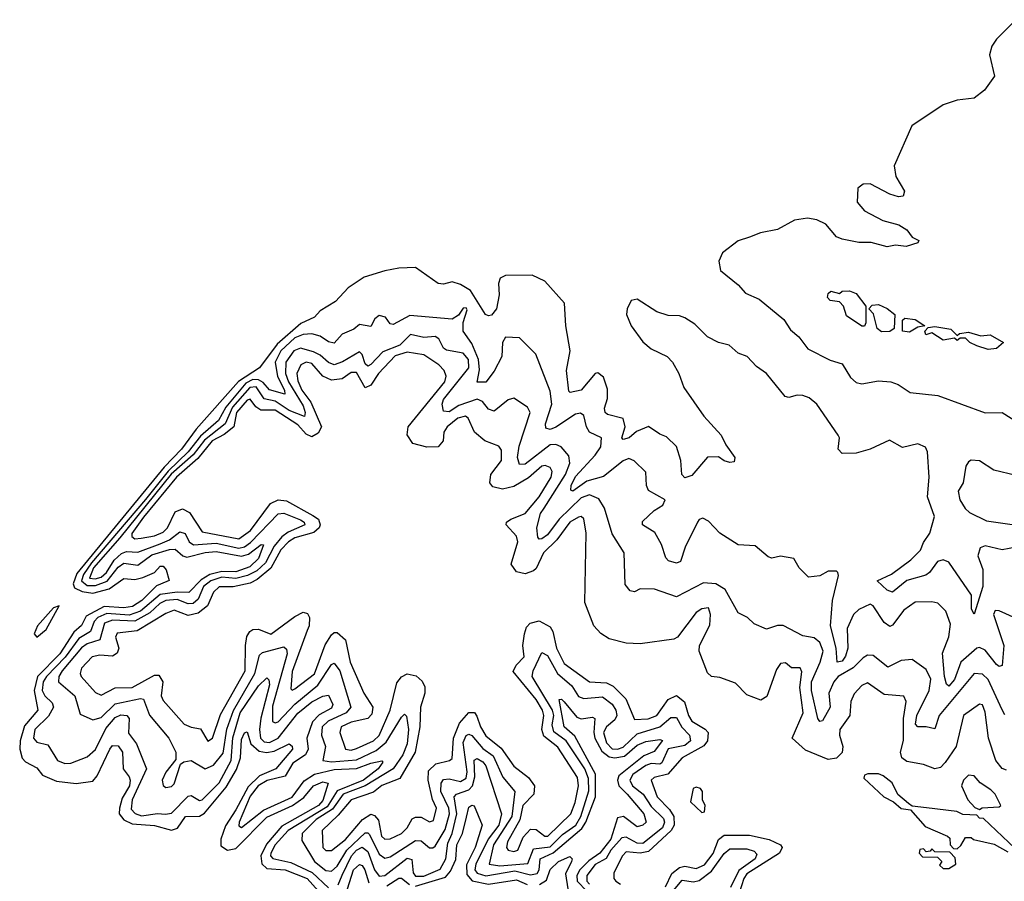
# Model space of a CAD drawing. Extents: x 2472589 to 2662339, y 701009 to 849030.
# Tile 395 of 406: x 2637614 to 2641123, y 765454 to 768526. Entities that reach past the tile are written whole.
import ezdxf

# ---------------------------------------------------------------- set-up
doc = ezdxf.new("R2010")
doc.units = 0

msp = doc.modelspace()

# ---------------------------------------------------------------- linework, layer by layer
at = {"layer": '0CON05XD'}
for points in [[(2641164.2, 768525.8), (2641095, 768456.9), (2641078.2, 768431.8), (2641069.7, 768400.3), (2641087.5, 768325), (2641052.2, 768275), (2641015, 768245.5), (2640955, 768238.9), (2640905, 768222.5), (2640793, 768147), (2640730, 768005), (2640736.8, 767966.8), (2640766.7, 767915), (2640763, 767897), (2640746, 767894), (2640715, 767904.2), (2640645, 767940.4), (2640620.5, 767939.5), (2640600.8, 767925), (2640598.8, 767875), (2640624.2, 767845), (2640690.3, 767810.3), (2640747.5, 767795), (2640775, 767776.7), (2640795, 767750), (2640818.3, 767738.3), (2640815, 767730), (2640773, 767717), (2640735, 767722.5), (2640705, 767716.2), (2640648, 767732), (2640605, 767731.9), (2640545, 767742.9), (2640525, 767752), (2640487.4, 767797.4), (2640455, 767812.1), (2640422, 767818), (2640375, 767811.2), (2640315, 767777.3), (2640253.7, 767766.3), (2640215, 767750), (2640175, 767736.9), (2640119.2, 767695), (2640105.3, 767665), (2640111.7, 767631.7), (2640175, 767581.1), (2640200.9, 767550.8), (2640249.4, 767529.4), (2640336.8, 767456.8), (2640360.5, 767420.5), (2640390.8, 767395), (2640422.8, 767352.8), (2640502.2, 767312.2), (2640545, 767298.6), (2640575, 767250), (2640595, 767232.7), (2640615, 767228), (2640675, 767238.4), (2640718, 767235), (2640745.2, 767225.2), (2640787.4, 767197.4), (2640886.3, 767186.3), (2641055, 767124.5), (2641115, 767125.3), (2641215, 767062.5)], [(2641165, 766646), (2641115, 766635.6), (2641055, 766650), (2641037.3, 766642.7), (2641029.1, 766615), (2641046.3, 766566.3), (2641046.4, 766505), (2641015, 766406.7), (2641006, 766425), (2641005.8, 766475), (2640925, 766592), (2640905, 766600), (2640885, 766594.2), (2640856.7, 766555), (2640843.8, 766546.2), (2640775, 766527.1), (2640725, 766485.6), (2640705, 766492.2), (2640670, 766525), (2640720.4, 766549.6), (2640789.6, 766600.5), (2640824.5, 766635), (2640835, 766662.5), (2640857.5, 766695), (2640874.6, 766755), (2640849.2, 766825), (2640855.5, 766895.5), (2640849.5, 766985), (2640842.4, 767002.4), (2640815, 767014.2), (2640760.3, 767000.3), (2640713.2, 767026.8), (2640645, 766994.4), (2640595, 766980.5), (2640545, 766980), (2640530.8, 766995), (2640535.7, 767035), (2640530.6, 767045), (2640455.3, 767155.3), (2640427.9, 767177.9), (2640405, 767186.2), (2640385, 767187.9), (2640355, 767178.9), (2640342.1, 767182.1), (2640275, 767264.3), (2640239.8, 767289.8), (2640207.1, 767325), (2640175, 767337.5), (2640142, 767365), (2640105, 767374.7), (2640065.5, 767395), (2640019.9, 767439.9), (2639985, 767463.5), (2639965, 767470.6), (2639925, 767471.9), (2639884.6, 767484.5), (2639815, 767529.2), (2639793.8, 767525), (2639779.2, 767495), (2639777.1, 767475), (2639792.9, 767435), (2639835, 767377.1), (2639865, 767352.5), (2639921.4, 767325), (2639940.9, 767305), (2639963.6, 767265), (2639981.1, 767215), (2640052.7, 767112.7), (2640114, 767045), (2640130, 767010), (2640162.5, 766965), (2640160, 766950), (2640145, 766947.5), (2640125, 766953.8), (2640105, 766967.5), (2640065, 766966.2), (2640009.3, 766900.7), (2639985, 766892.5), (2639974, 766905), (2639970, 766955), (2639954.6, 767004.5), (2639919.4, 767039.4), (2639895, 767048.1), (2639855, 767075.7), (2639812.2, 767057.8), (2639786.2, 767035), (2639765, 767028.8), (2639760, 767035), (2639772.2, 767075), (2639765, 767103.8), (2639708.3, 767118.3), (2639700.9, 767125), (2639698.6, 767141.5), (2639709.3, 767175), (2639708.7, 767208.7), (2639695, 767251.2), (2639675, 767267.5), (2639665, 767264), (2639615, 767205.6), (2639576.4, 767196.4), (2639571.7, 767201.7), (2639562.8, 767275), (2639575.4, 767345), (2639560, 767435), (2639556, 767515), (2639485, 767593.8), (2639440, 767615), (2639345, 767613.8), (2639326.7, 767605), (2639320, 767585), (2639323.3, 767545), (2639313.1, 767495), (2639295, 767472.5), (2639285, 767470), (2639274.4, 767474.4), (2639220.6, 767560.6), (2639185, 767582.3), (2639155, 767591.4), (2639125, 767582.7), (2639105, 767585.6), (2639025, 767642), (2638965, 767640), (2638915, 767630), (2638841.7, 767608.3), (2638785, 767570), (2638739.3, 767520.7), (2638685, 767488.1), (2638665.2, 767464.8), (2638616.7, 767443.3), (2638531.4, 767368.6), (2638469.2, 767285), (2638393.7, 767236.4), (2638243.5, 767066.5), (2638191.3, 766995), (2638129.6, 766930.4), (2637818.4, 766551.6), (2637804.7, 766515), (2637810, 766500), (2637837.2, 766487.2), (2637875, 766482.1), (2637932.6, 766497.4), (2637985, 766533.8), (2638025, 766530.4), (2638052.8, 766537.2), (2638094.4, 766555.6), (2638115, 766578), (2638125, 766578), (2638136.7, 766565), (2638147, 766527), (2638116.5, 766513.5), (2638102, 766508), (2638049.3, 766455), (2638015.9, 766434.1), (2637985, 766429.6), (2637915, 766434.5), (2637850.7, 766399.3), (2637835, 766366.4), (2637807.4, 766342.6), (2637757, 766265), (2637678.3, 766185), (2637665.4, 766135), (2637679.1, 766065), (2637631.1, 766008.9), (2637616.6, 765955), (2637614.3, 765925), (2637623, 765893), (2637635, 765880), (2637675, 765858.8), (2637695, 765833.1), (2637745, 765811.3), (2637815, 765803.6), (2637875, 765811.9), (2637889.9, 765830.1), (2637935, 765925.7), (2637945, 765938.6), (2637965, 765937.1), (2637980.4, 765915), (2637982.5, 765855), (2638005, 765827.1), (2638007.5, 765815), (2638005.6, 765795), (2637979.8, 765750.2), (2637969.8, 765715), (2637969.3, 765695), (2637985, 765674.1), (2638015, 765658.9), (2638095, 765653.3), (2638155, 765636.3), (2638176.7, 765643.3), (2638205, 765685.4), (2638255, 765686.8), (2638273.2, 765696.8), (2638350.2, 765789.8), (2638386.9, 765853.1), (2638400.6, 765895), (2638405, 765960), (2638415, 765983.8), (2638425, 765986.7), (2638437.5, 765945), (2638467.8, 765917.8), (2638493.7, 765913.7), (2638521.3, 765918.7), (2638575, 765944.2), (2638585, 765936.7), (2638586.4, 765925), (2638526.7, 765855), (2638469.4, 765830.6), (2638428.5, 765791.5), (2638385, 765708.7), (2638347.5, 765652.5), (2638330.6, 765605), (2638331, 765581), (2638355, 765565.7), (2638385, 765571.9), (2638495, 765683.1), (2638586.8, 765725), (2638627.1, 765752.9), (2638660.9, 765795), (2638695, 765808.8), (2638714, 765804), (2638695, 765742.7), (2638679.3, 765725), (2638548.9, 765651.1), (2638493.3, 765586.7), (2638473.5, 765545), (2638476.6, 765516.6), (2638495, 765500.5), (2638560, 765495), (2638639.2, 765465), (2638688.3, 765408.3)], [(2640625, 767433.3), (2640615, 767433.3), (2640560.4, 767470.5), (2640550, 767505), (2640535, 767520), (2640502.5, 767525), (2640492.5, 767535), (2640495, 767550), (2640505, 767557.5), (2640535, 767550), (2640545, 767557.5), (2640571.2, 767558.8), (2640595, 767550), (2640630, 767505), (2640630, 767445), (2640625, 767433.3)], [(2640585, 766405.4), (2640563.5, 766355), (2640564.7, 766285.3), (2640557.1, 766257.1), (2640545, 766239.1), (2640527.5, 766235), (2640523.5, 766285), (2640503, 766365), (2640510.7, 766455), (2640532.5, 766545), (2640530, 766555), (2640525, 766560), (2640495, 766560), (2640465, 766543.8), (2640425, 766538.8), (2640392.1, 766572.1), (2640372.5, 766605), (2640325, 766614), (2640295, 766606.2), (2640281.2, 766611.2), (2640235, 766650), (2640175, 766654.2), (2640108.8, 766695), (2640068.3, 766738.3), (2640048.6, 766748.6), (2640035, 766744), (2640030, 766735), (2639985.3, 766645), (2639969.2, 766595), (2639955, 766588.1), (2639926.8, 766596.8), (2639917, 766607), (2639901.1, 766655), (2639877.7, 766697.7), (2639833.1, 766725), (2639833.2, 766736.8), (2639875, 766775.8), (2639905.8, 766795), (2639913.8, 766813.8), (2639855, 766848), (2639847.5, 766865), (2639845, 766913.3), (2639803.7, 766953.7), (2639785, 766961.5), (2639765, 766952.9), (2639695, 766897.8), (2639635, 766880.7), (2639585, 766845.7), (2639578.3, 766848.3), (2639579.2, 766865), (2639595, 766897.7), (2639665, 766973.8), (2639685, 767003.6), (2639687.8, 767035), (2639645.3, 767055.3), (2639633.8, 767075), (2639624.5, 767114.5), (2639613.2, 767123.2), (2639595, 767120), (2639525, 767073.5), (2639505, 767065.5), (2639489.7, 767069.7), (2639487.5, 767085), (2639510.5, 767155), (2639505, 767201.2), (2639453.2, 767333.2), (2639395, 767392), (2639345, 767393.8), (2639334.6, 767375), (2639332.1, 767325), (2639305, 767272.5), (2639275, 767234.2), (2639245, 767233.3), (2639252.4, 767277.6), (2639249, 767315), (2639225, 767371.2), (2639194.5, 767415.5), (2639194.1, 767445.9), (2639208.3, 767491.7), (2639205, 767499.2), (2639195, 767497.5), (2639177.7, 767472.3), (2639155, 767458), (2639005, 767471.8), (2638945, 767439.4), (2638935, 767442), (2638918, 767465), (2638895, 767471.4), (2638880.2, 767459.8), (2638865, 767432), (2638825, 767439.2), (2638805, 767423.1), (2638764, 767405), (2638735, 767372.2), (2638715, 767377.5), (2638685, 767398), (2638655, 767406.1), (2638625, 767403.9), (2638595, 767392.2), (2638544.8, 767345), (2638524.8, 767305), (2638533.3, 767253.3), (2638558, 767205), (2638559.2, 767190.8), (2638505, 767206.7), (2638482.4, 767232.4), (2638465, 767242.4), (2638445, 767242.9), (2638420.4, 767229.6), (2638349.3, 767145), (2638322.5, 767097.5), (2638259.1, 767040.9), (2638215.1, 766984.9), (2638143, 766917), (2638062.7, 766815), (2637870.5, 766589.5), (2637841.9, 766548.1), (2637835.1, 766525), (2637855, 766508.3), (2637885, 766508.6), (2637925.9, 766524.1), (2637965, 766573.8), (2637985, 766588.5), (2638035, 766581), (2638085, 766617.8), (2638147.6, 766637.6), (2638168.6, 766638.6), (2638195.2, 766615.2), (2638210.4, 766610.4), (2638275, 766626.5), (2638315, 766629.8), (2638405, 766614), (2638429.6, 766620.4), (2638475, 766655.4), (2638483.6, 766653.6), (2638465.7, 766605), (2638434.6, 766575), (2638385, 766557.8), (2638335, 766558.9), (2638292.4, 766547.6), (2638260.7, 766529.2), (2638216.5, 766483.5), (2638175, 766485.7), (2638115, 766477), (2638045, 766417.4), (2638005, 766403.7), (2637925, 766409.1), (2637892.6, 766395), (2637880, 766380), (2637867.2, 766345), (2637825, 766320), (2637776.5, 766253.5), (2637709.5, 766185), (2637698, 766165), (2637694.9, 766134.9), (2637704.3, 766115), (2637730.1, 766090.1), (2637734.7, 766075), (2637717.5, 766042.5), (2637668.2, 765995), (2637663.5, 765965), (2637675, 765950), (2637715, 765941.2), (2637749.2, 765885), (2637775, 765873.8), (2637796.7, 765875), (2637855, 765898.2), (2637885, 765924.5), (2637921, 765999), (2637955, 766038.4), (2637975, 766048.1), (2637995.7, 766045), (2638004.6, 766034.5), (2638002.4, 765982.5), (2638030.3, 765945), (2638066, 765855), (2638014.8, 765745), (2638011.7, 765711.7), (2638025.9, 765695.9), (2638048.1, 765688.1), (2638105, 765696.4), (2638134.2, 765694.2), (2638155, 765697.1), (2638215, 765757.9), (2638225, 765760), (2638255, 765742.3), (2638265, 765744.7), (2638325.2, 765805), (2638367.7, 765885), (2638373.9, 765966.1), (2638400.4, 766055), (2638465, 766151.8), (2638495, 766179.2), (2638502.2, 766172.2), (2638504.6, 766154.6), (2638473.7, 766036.3), (2638468.7, 765995), (2638472.3, 765965), (2638485, 765951.5), (2638505, 765949.1), (2638535, 765965.2), (2638605, 766054.3), (2638655, 766094.7), (2638695, 766114.4), (2638715, 766117.5), (2638730.5, 766085), (2638725, 766071.1), (2638681.7, 766048.3), (2638657.5, 766022.5), (2638637.6, 765965), (2638641.8, 765925), (2638632.5, 765905), (2638587.5, 765875), (2638560.7, 765829.3), (2638496.1, 765814), (2638463.9, 765795), (2638435, 765758.4), (2638396.4, 765665), (2638395, 765652.5), (2638405, 765645.7), (2638482.5, 765707.5), (2638585.7, 765754.3), (2638627.9, 765812.1), (2638665, 765836.1), (2638735, 765853.2), (2638814, 765856), (2638865.3, 765875.3), (2638905, 765883.3), (2638908.8, 765878.8), (2638891.6, 765855), (2638839.7, 765815), (2638745, 765776.7), (2638709.9, 765720.1), (2638571.1, 765635), (2638524.5, 765585), (2638509.4, 765555), (2638508.6, 765545), (2638516.1, 765536.1), (2638580.9, 765520.9), (2638656.3, 765486.3), (2638715, 765431.2)], [(2640685, 767413.3), (2640670, 767425), (2640657, 767477), (2640640, 767495), (2640651.7, 767508.3), (2640675, 767510), (2640705, 767496.7), (2640732.5, 767475), (2640730, 767425), (2640715, 767413.8), (2640685, 767413.3)], [(2640785, 767412.5), (2640760, 767415), (2640760, 767455), (2640768.3, 767461.7), (2640805, 767457.5), (2640840, 767435), (2640815, 767430), (2640785, 767412.5)], [(2641065, 767350), (2641025, 767363.3), (2641000, 767375), (2640985, 767390), (2640965, 767390), (2640955, 767382.5), (2640945, 767390), (2640905, 767383.3), (2640865, 767410), (2640843, 767403), (2640840, 767415), (2640851.7, 767428.3), (2640875, 767432.5), (2640932.5, 767422.5), (2640955, 767400), (2640963, 767407), (2640995, 767412.5), (2641039.3, 767399.3), (2641073, 767403), (2641120, 767375), (2641095, 767353.3), (2641065, 767350)], [(2641125, 766047.5), (2641115, 766065.8), (2641065, 766173.6), (2641045, 766192.5), (2641015, 766195.6), (2640890.7, 766045), (2640875, 765997.5), (2640845, 766005.3), (2640815, 766004.6), (2640806.8, 766015), (2640811.6, 766045), (2640855, 766134.2), (2640860.8, 766175), (2640845, 766210), (2640795, 766244.5), (2640755, 766242.1), (2640707.7, 766217.7), (2640655, 766259.4), (2640635, 766260), (2640619.4, 766250.6), (2640584.4, 766215.6), (2640530.3, 766185), (2640515, 766165.4), (2640497.1, 766125), (2640502.3, 766075), (2640475, 766026.9), (2640465, 766024.2), (2640458.5, 766035), (2640435.6, 766135), (2640435.6, 766165), (2640466.5, 766235), (2640477, 766275), (2640465, 766305.6), (2640445, 766322.9), (2640405, 766330), (2640335, 766365.8), (2640315, 766365.8), (2640275, 766353.3), (2640231.7, 766371.7), (2640207.5, 766395), (2640175, 766411.2), (2640128.6, 766495), (2640095, 766514.3), (2640051.2, 766518.8), (2639955, 766468), (2639875.9, 766495.9), (2639825, 766496.7), (2639805, 766486.7), (2639789.3, 766489.3), (2639772.3, 766512.3), (2639768, 766625), (2639725, 766692.5), (2639698.1, 766785), (2639677.7, 766817.7), (2639645, 766832.3), (2639615, 766821.4), (2639536.5, 766745), (2639495, 766690), (2639475, 766675.6), (2639465, 766674.4), (2639460.7, 766680.7), (2639456.7, 766715), (2639470.5, 766765), (2639483, 766785), (2639559.8, 766905), (2639574.2, 766945), (2639570.9, 766970.9), (2639543.2, 767003.2), (2639525, 767011.2), (2639505, 767010.7), (2639415, 766940.9), (2639395, 766940), (2639388.5, 766965), (2639393.6, 767005), (2639432.9, 767125), (2639424, 767145), (2639375, 767176.2), (2639355, 767170.8), (2639305, 767130.6), (2639285, 767136.9), (2639263.1, 767165), (2639245, 767173.4), (2639179.6, 767150.4), (2639145, 767127.8), (2639125, 767130.6), (2639119.2, 767155), (2639125, 767172.2), (2639214.3, 767285), (2639213.9, 767313.9), (2639195, 767337.1), (2639135, 767347.3), (2639124.8, 767354.8), (2639108, 767388), (2639095, 767396.9), (2639055, 767393.2), (2639006.9, 767403.1), (2638969.3, 767365), (2638908.2, 767341.8), (2638865, 767296.2), (2638855, 767290.9), (2638845, 767299.4), (2638835, 767332), (2638825, 767341.5), (2638765, 767305.9), (2638735, 767295.9), (2638715, 767303.3), (2638685, 767330.3), (2638661.8, 767341.8), (2638615, 767354.7), (2638591.5, 767345), (2638562.9, 767305), (2638561.5, 767265), (2638571.9, 767235), (2638625, 767149.2), (2638632.1, 767125), (2638629.1, 767110.8), (2638575, 767132.4), (2638525, 767166.4), (2638485, 767174.8), (2638457.2, 767217.2), (2638434.9, 767215.1), (2638372.7, 767145), (2638346.3, 767085), (2638273.4, 767026.6), (2638232.3, 766975), (2638154.1, 766905.9), (2637971.3, 766678.7), (2637877.7, 766572.3), (2637863.2, 766535), (2637882.7, 766532.7), (2637905, 766539.1), (2637924.1, 766555), (2637950.8, 766599.2), (2637977.4, 766622.6), (2637995, 766629.8), (2638035, 766627.4), (2638115, 766656.9), (2638148.3, 766671.7), (2638185, 766699.6), (2638203.7, 766693.7), (2638218, 766665), (2638234, 766654), (2638315, 766659.2), (2638395, 766641.5), (2638415, 766646.8), (2638437.2, 766662.7), (2638535, 766764.8), (2638555, 766766.6), (2638615, 766742.6), (2638627.5, 766735), (2638630.3, 766725), (2638570.6, 766699.4), (2638548, 766682), (2638521.3, 766648.7), (2638490.2, 766589.8), (2638458.8, 766561.2), (2638425.8, 766544.2), (2638385, 766533.8), (2638335, 766538), (2638295.2, 766525), (2638269.3, 766505), (2638249.8, 766460.2), (2638232.2, 766445), (2638215, 766443.1), (2638175, 766459.1), (2638135, 766455.4), (2638114, 766445), (2638078.6, 766411.4), (2638025, 766381.8), (2637945, 766384.8), (2637916.5, 766375), (2637900, 766315), (2637855, 766300.7), (2637835, 766286.3), (2637766.2, 766205), (2637753.5, 766185), (2637752.2, 766165), (2637810.8, 766115), (2637830.3, 766050.3), (2637875, 766030), (2637905, 766038), (2637955, 766086.5), (2638045, 766105.9), (2638055, 766103.5), (2638076.5, 766046.5), (2638145.6, 765965), (2638170.8, 765915), (2638170.8, 765889.2), (2638135, 765844), (2638122.2, 765815), (2638125.8, 765795.8), (2638135, 765789.2), (2638155, 765792.9), (2638165, 765801.4), (2638187.5, 765872.5), (2638199.4, 765880.6), (2638225, 765885.6), (2638275, 765855.6), (2638305, 765868.1), (2638338.9, 765911.1), (2638352.9, 765997.1), (2638376.7, 766063.3), (2638452.3, 766195), (2638469, 766261), (2638479.9, 766270.1), (2638555, 766290), (2638565, 766282), (2638567.9, 766265), (2638515, 766079.2), (2638515, 766024), (2638525, 766018.9), (2638535, 766022.5), (2638594.7, 766085.3), (2638676.8, 766153.2), (2638725, 766227.1), (2638735, 766231.9), (2638755.2, 766205.2), (2638794.7, 766075), (2638777.3, 766055), (2638713.8, 766025), (2638692.6, 766005), (2638689.5, 765975), (2638703.6, 765935), (2638694.4, 765885), (2638725, 765880.4), (2638815, 765887.4), (2638885, 765920.9), (2638919.8, 765950.2), (2638975, 766040), (2638985, 766050), (2638992.9, 766042.9), (2639000.2, 765995), (2638995, 765944.4), (2638979.5, 765905), (2638944.8, 765855), (2638845.4, 765794.6), (2638766.5, 765765), (2638728.8, 765711.2), (2638670.2, 765675), (2638620.9, 765625), (2638620.2, 765600.2), (2638665.2, 765525.2), (2638705, 765492.5), (2638725, 765490.4), (2638745, 765508.5), (2638780.2, 765565), (2638845, 765627.4), (2638855, 765627.8), (2638861, 765621), (2638895, 765551.1), (2638915, 765537.5), (2638935, 765541.6), (2639025, 765599.4), (2639045, 765598.5), (2639075, 765574.3), (2639086.2, 765573.8), (2639095, 765579.4), (2639130.7, 765639.3), (2639145.9, 765695), (2639143.9, 765715), (2639115.5, 765775), (2639115.7, 765804.3), (2639125, 765817.7), (2639145, 765819.7), (2639185, 765810.3), (2639205, 765822.3), (2639208.3, 765845), (2639195, 765948.8), (2639205, 765973.6), (2639215, 765978.5), (2639225, 765973.8), (2639265, 765927.5), (2639301.2, 765901.2), (2639335.6, 765825.6), (2639378.8, 765775), (2639368.4, 765685), (2639302.4, 765585), (2639287.5, 765515), (2639325, 765509.5), (2639425, 765517.5), (2639445, 765570), (2639505, 765577.7), (2639548.8, 765621.2), (2639595.8, 765655), (2639613.4, 765685), (2639642.7, 765777.3), (2639641.3, 765821.3), (2639627.6, 765855), (2639561.5, 765955), (2639517.7, 765987.7), (2639511.9, 766011.9)], [(2641131.1, 765851.1), (2641115, 765856.7), (2641092.7, 765885), (2641066.7, 765965), (2641055, 766057.5), (2641045, 766083.3), (2641035, 766086.2), (2640977.1, 766045), (2640951.2, 765935), (2640912.3, 765877.7), (2640895, 765860), (2640875, 765855.7), (2640835, 765870.8), (2640775, 765881.2), (2640757.8, 765895), (2640753.1, 765915), (2640763.8, 765956.2), (2640764, 766035), (2640773.5, 766095), (2640765, 766114.2), (2640695, 766120.3), (2640635, 766161.9), (2640615, 766152.2), (2640587.5, 766122.5), (2640575.4, 766095), (2640572.5, 766045), (2640536.2, 765995), (2640535.4, 765975), (2640547.7, 765935), (2640545, 765914), (2640525, 765893.6), (2640495, 765889.2), (2640415, 765922.1), (2640367.5, 765965), (2640406.5, 766055), (2640393.8, 766145), (2640401.1, 766201.1), (2640395.5, 766215.5), (2640365, 766215.6), (2640343.2, 766233.2), (2640325, 766231.4), (2640310.7, 766209.2), (2640277, 766113), (2640255, 766100), (2640205, 766118.8), (2640165, 766161.2), (2640109.6, 766180.5), (2640080, 766185), (2640065, 766198), (2640035.7, 766275), (2640036.9, 766295), (2640073, 766367), (2640075.4, 766405.4), (2640069.1, 766429.1), (2640045, 766426.2), (2640025, 766412.1), (2639958.6, 766325), (2639945, 766317.8), (2639825, 766301.1), (2639775, 766303.3), (2639715, 766318.9), (2639685, 766338.1), (2639660.6, 766365), (2639627.8, 766447.8), (2639632.3, 766695), (2639625, 766746), (2639615, 766754.3), (2639605, 766752.5), (2639574.7, 766735), (2639528.1, 766671.9), (2639480.8, 766625), (2639455, 766570), (2639445, 766560.6), (2639415, 766550.8), (2639385, 766558), (2639365.6, 766585), (2639388.8, 766665), (2639384.6, 766685), (2639347.5, 766725), (2639349.4, 766735), (2639364.2, 766745), (2639415, 766766.1), (2639465.2, 766824.8), (2639508.7, 766895), (2639511.8, 766915), (2639505, 766930), (2639486.9, 766936.9), (2639475, 766934.5), (2639427.7, 766892.3), (2639375, 766861.4), (2639335, 766852.6), (2639300.8, 766860.8), (2639290, 766875), (2639293.3, 766905), (2639331.3, 766955), (2639331.1, 766991.1), (2639322, 767005), (2639272, 767025), (2639235.4, 767055.4), (2639211.9, 767105), (2639202.6, 767112.6), (2639175, 767105.7), (2639137.1, 767075), (2639125.9, 767055), (2639123.8, 767025), (2639105, 767003.3), (2639065, 767002.2), (2639015.6, 767015.6), (2638995.5, 767045.5), (2638998.2, 767075), (2639129.6, 767235), (2639134.4, 767255), (2639126.7, 767275), (2639108.1, 767295), (2639055, 767330.9), (2638995, 767340.2), (2638952.4, 767327.6), (2638892.9, 767265), (2638865, 767223.5), (2638845, 767213.5), (2638815, 767268.7), (2638795, 767267.8), (2638763.9, 767246.1), (2638725, 767240.5), (2638694.8, 767254.8), (2638655, 767300.3), (2638635, 767305.3), (2638616.4, 767295), (2638602, 767265), (2638605, 767238.6), (2638620.2, 767205), (2638651.9, 767161.9), (2638689.5, 767075), (2638678.4, 767051.6), (2638655, 767038.8), (2638635, 767048.3), (2638605, 767081.5), (2638525, 767133.5), (2638474, 767134), (2638456.2, 767146.2), (2638435, 767173.6), (2638425, 767169.4), (2638386.8, 767125), (2638377.9, 767075), (2638343.3, 767046.7), (2638299.8, 767025), (2638248.7, 766961.3), (2638172.8, 766895), (2638055, 766752), (2638014, 766694), (2638014.1, 766684.1), (2638025, 766675.6), (2638047.5, 766677.5), (2638095, 766685.4), (2638125, 766698.9), (2638141.1, 766715), (2638168.6, 766771.4), (2638195, 766782.7), (2638218.9, 766768.9), (2638265, 766700), (2638395, 766674.8), (2638437.1, 766705), (2638508.2, 766801.7), (2638535, 766814.7), (2638565, 766810.8), (2638658.8, 766758.8), (2638678.6, 766745), (2638684.6, 766725), (2638681.8, 766715), (2638662.5, 766697.5), (2638595, 766678.5), (2638572, 766665), (2638545, 766636.5), (2638508.8, 766571.2), (2638460.2, 766529.8), (2638435, 766517.2), (2638375, 766504), (2638325, 766504.5), (2638304.6, 766485), (2638283.8, 766436.2), (2638249.8, 766410.2), (2638215, 766401.8), (2638165, 766420.8), (2638135, 766409.1), (2638033.3, 766346.7), (2637961.1, 766338.9), (2637955.7, 766325), (2637968.1, 766285), (2637962, 766268), (2637945, 766257.5), (2637899.4, 766260.6), (2637872.9, 766255), (2637835, 766214), (2637830, 766195), (2637833.6, 766185), (2637885, 766126.9), (2637905, 766117.8), (2637955, 766144.5), (2638015, 766144.7), (2638095, 766188.8), (2638109.6, 766189.5), (2638124, 766165), (2638118.9, 766115), (2638125, 766098.6), (2638200.6, 766015), (2638225, 766003.5), (2638258.1, 765998.1), (2638285, 765954.3), (2638300.8, 765965), (2638330.4, 766049.6), (2638418, 766205), (2638419.2, 766295), (2638423.4, 766326.6), (2638434.4, 766345), (2638445, 766352.2), (2638465, 766353.3), (2638508.8, 766335), (2638595, 766398), (2638625, 766413.3), (2638639.3, 766409.3), (2638646.7, 766395), (2638646.2, 766365), (2638638.8, 766348.8), (2638585, 766202), (2638580.5, 766140.5), (2638585, 766136), (2638595, 766140.6), (2638665, 766193.6), (2638702.8, 766297.2), (2638725, 766332.5), (2638735, 766341.4), (2638745, 766341.4), (2638775.4, 766315.3), (2638792.3, 766235), (2638840.9, 766125), (2638872.5, 766075), (2638869.6, 766050.4), (2638855.4, 766034.6), (2638795, 766021.5), (2638760, 766005), (2638755.6, 765985), (2638775, 765925.6), (2638795, 765922.4), (2638815, 765927.3), (2638875, 765954.7), (2638895, 765973.8), (2638935, 766064), (2638958.3, 766161.7), (2638975, 766183.3), (2638995, 766193.6), (2639027.3, 766187.3), (2639048.2, 766168.2), (2639058.2, 766148.2), (2639057.9, 766125), (2639042.6, 766075), (2639040, 766005), (2639023.7, 765915), (2638968.6, 765821.4), (2638905, 765795.8), (2638875, 765772.7), (2638795, 765744.6), (2638749.6, 765690.4), (2638691.8, 765635), (2638694.6, 765575), (2638705, 765564.5), (2638725, 765563.9), (2638775, 765603.8), (2638835.7, 765674.3), (2638865, 765693.5), (2638879.2, 765689.2), (2638892.6, 765672.6), (2638904.1, 765615), (2638915, 765604.5), (2638935, 765605.4), (2638974.4, 765625), (2638994.5, 765645), (2639013.2, 765676.8), (2639025, 765683.1), (2639045, 765683.3), (2639075, 765666.9), (2639088.5, 765671.5), (2639100, 765715), (2639085.7, 765745.8), (2639070.3, 765815), (2639071.2, 765848.8), (2639096.6, 765873.4), (2639145.4, 765884.6), (2639155, 765892), (2639159.7, 765965), (2639181.9, 766018.1), (2639215, 766055.6), (2639235, 766055.6), (2639243.6, 766043.6), (2639256.2, 766005), (2639275, 765972.7), (2639329.4, 765929.4), (2639375.4, 765865), (2639427.7, 765825), (2639448.8, 765795), (2639446.3, 765765), (2639407.4, 765725), (2639396.6, 765673.4), (2639352.7, 765595), (2639348.9, 765575), (2639355, 765565.8), (2639375, 765560.4), (2639389.2, 765565), (2639407.9, 765612), (2639435, 765640), (2639455, 765638.8), (2639485, 765615.4), (2639496.7, 765615), (2639577.7, 765695), (2639593.2, 765735), (2639605.2, 765794.8), (2639601.8, 765825), (2639532.5, 765932.5), (2639482.3, 765972.3), (2639475.2, 765995), (2639481.6, 766045), (2639476.7, 766065), (2639455, 766102.9), (2639372.7, 766202.7), (2639382.9, 766225), (2639412.5, 766255), (2639406.8, 766295), (2639413.3, 766336.7), (2639420, 766360), (2639433.8, 766375), (2639465, 766382.5), (2639505, 766361.5), (2639514.6, 766345), (2639527.1, 766285), (2639555, 766230.8), (2639644.3, 766165), (2639705, 766161.9), (2639729.6, 766149.7), (2639774.7, 766105), (2639805, 766031.1), (2639854, 766034), (2639884.5, 766045), (2639925, 766102.9), (2639955, 766117.1), (2639983.8, 766093.8), (2639997.5, 766045), (2640009.2, 766025), (2640057.3, 765997.3), (2640068.1, 765985), (2640065.5, 765955), (2640052.2, 765937.8), (2639974.5, 765895), (2639923.5, 765836.5), (2639875.5, 765824.5), (2639864.3, 765815), (2639885.3, 765755), (2639930.4, 765710.4), (2639944.8, 765685), (2639946.2, 765655), (2639936, 765635), (2639855, 765561), (2639825, 765554.3), (2639775, 765560), (2639762.3, 765545), (2639731.4, 765485), (2639731.4, 765465), (2639738.1, 765455), (2639755, 765444.1)], [(2641165, 766901.5), (2641085, 766920.5), (2641035, 766953.6), (2641005, 766955.4), (2640995, 766950), (2640985.4, 766934.6), (2640976, 766875), (2640958.5, 766845), (2640964.7, 766814.7), (2640983.6, 766783.6), (2640999.4, 766769.4), (2641059.3, 766739.3), (2641225.4, 766715.4)], [(2641165, 766391.2), (2641105, 766418.8), (2641090.8, 766419.2), (2641084.5, 766405), (2641120.6, 766295), (2641115, 766223.8), (2641105, 766220), (2641095, 766227.1), (2641055, 766277.8), (2641035, 766288), (2641025, 766286), (2640967.4, 766235), (2640945, 766173.6), (2640925, 766150), (2640917.3, 766157.3), (2640910.2, 766185), (2640902.6, 766267.4), (2640925, 766326.2), (2640930.6, 766370.6), (2640915, 766417.5), (2640886.1, 766446.1), (2640865, 766451.2), (2640805, 766450), (2640765, 766420.8), (2640725, 766368), (2640715, 766363.1), (2640695, 766376.9), (2640655.9, 766435.9), (2640645, 766442.2), (2640605, 766423.8), (2640585, 766405.4)], [(2637675, 766324.6), (2637708.2, 766351.8), (2637755, 766436.2), (2637735, 766429.1), (2637678.2, 766365), (2637666.4, 766336.4), (2637675, 766324.6)], [(2639511.9, 766011.9), (2639517.1, 766045), (2639512.8, 766065), (2639440.5, 766185), (2639444.2, 766205), (2639475, 766270.6), (2639495, 766259.1), (2639530.7, 766195), (2639581.5, 766151.5), (2639605, 766113.1), (2639625, 766106.6), (2639691.6, 766111.6), (2639725.9, 766085.9), (2639738.8, 766065), (2639742.1, 766045), (2639735, 766029.6), (2639705, 766004.7), (2639694.1, 765985), (2639705, 765948), (2639725, 765926.3), (2639745, 765924.9), (2639765, 765932.7), (2639815, 765979.6), (2639894.9, 766005.1), (2639935, 766038.7), (2639955, 766037.9), (2639974.2, 766004.2), (2640001.3, 765975), (2640004.7, 765955), (2639985, 765938.3), (2639925, 765927.2), (2639903, 765877), (2639895, 765872.5), (2639865, 765874.8), (2639845, 765867), (2639799, 765835), (2639788.9, 765815), (2639798.4, 765795), (2639835.7, 765765), (2639865, 765721.6), (2639908.3, 765678.3), (2639912.5, 765665), (2639905.2, 765645), (2639835, 765589.3), (2639815, 765590.4), (2639775, 765611.9), (2639760.5, 765609.5), (2639720.4, 765565), (2639703.8, 765536.2), (2639665, 765513.8), (2639634.8, 765475), (2639635.8, 765455), (2639645, 765444.4)], [(2638748.7, 765441.4), (2638763.5, 765476.5), (2638796.9, 765545), (2638815, 765565.2), (2638835, 765576.2), (2638855, 765560.9), (2638878.1, 765495), (2638895, 765473), (2638916, 765475), (2638995, 765537.4), (2639011.7, 765531.7), (2639016.1, 765485), (2639025, 765472.5), (2639055, 765473), (2639112.8, 765497.2), (2639133.1, 765535), (2639140.2, 765589.8), (2639155.7, 765625), (2639172.3, 765695), (2639162.2, 765755), (2639171.4, 765765), (2639215, 765780.8), (2639228.3, 765795), (2639236.3, 765826.3), (2639234.3, 765885.7), (2639245, 765892.7), (2639265, 765880.8), (2639275, 765865.6), (2639331.4, 765695), (2639321.6, 765655), (2639283.4, 765605), (2639239.9, 765515), (2639236.6, 765495), (2639245, 765483.1), (2639275, 765474.2), (2639378.5, 765491.5), (2639435, 765477.9), (2639457.7, 765482.3), (2639465.9, 765495), (2639468.9, 765535), (2639515, 765556), (2639617, 765643), (2639631.2, 765665), (2639665.7, 765755), (2639666.1, 765836.1), (2639592.3, 765972.3), (2639554.1, 766005), (2639537, 766103), (2639545, 766104), (2639555, 766094.2), (2639599.5, 766039.5), (2639615, 766033.3), (2639655, 766040), (2639664, 766035), (2639659.8, 765985), (2639664.3, 765965), (2639688.6, 765918.6), (2639715, 765897.8), (2639735, 765894.2), (2639769.6, 765900.4), (2639815, 765939.5), (2639845, 765953.2), (2639895, 765960.5), (2639905, 765956.7), (2639875, 765916.8), (2639838.4, 765901.6), (2639749.7, 765830.3), (2639744.5, 765815), (2639749.8, 765795), (2639778.4, 765765), (2639838.2, 765695), (2639846.2, 765665), (2639835, 765654.7), (2639815, 765648.9), (2639765.5, 765685), (2639745, 765680.4), (2639720.7, 765605), (2639681.2, 765555), (2639642.1, 765527.9), (2639610.2, 765495), (2639599.2, 765475), (2639601.2, 765455), (2639635, 765419.6)], [(2640845.8, 765715.8), (2640795, 765722.5), (2640781.7, 765731.7), (2640743.6, 765763.6), (2640723.3, 765805), (2640690.7, 765830.7), (2640675, 765837.5), (2640637, 765837), (2640625, 765832.5), (2640622, 765822), (2640693.8, 765755), (2640727.7, 765737.7), (2640755, 765714), (2640788.8, 765708.8), (2640840.3, 765650.3), (2640920, 765615), (2640928.3, 765608.3), (2640930, 765585), (2640941.7, 765571.7), (2640955, 765570), (2640968.3, 765581.7), (2640985, 765610), (2641005, 765610), (2641013, 765603), (2641087, 765587), (2641135, 765560)], [(2641035, 765710), (2641043.6, 765716.4), (2641105, 765720), (2641110, 765725), (2641090, 765765), (2641075, 765780), (2641036.7, 765805), (2641015, 765830), (2640995, 765832.5), (2640977.5, 765815), (2640970, 765795), (2640993.3, 765745), (2641017.5, 765717.5), (2641035, 765710)], [(2640045, 765700), (2640055, 765702.5), (2640057.5, 765725), (2640047.5, 765745), (2640047.5, 765775), (2640040, 765785), (2640025, 765790), (2640014.3, 765785), (2640005, 765737.5), (2640045, 765700)], [(2639025, 765437), (2639131.1, 765469), (2639148.9, 765491.1), (2639168.2, 765531.8), (2639172.2, 765585), (2639192.5, 765625), (2639206.7, 765683.3), (2639215, 765718.8), (2639225, 765725.6), (2639233.6, 765723.6), (2639261.9, 765655), (2639237.7, 765575), (2639207, 765513), (2639208.2, 765478.3), (2639226.1, 765456.1), (2639285.4, 765444.5), (2639385, 765459.1), (2639422.9, 765442.9)], [(2641161.7, 765571.7), (2641048.3, 765678.3), (2641035, 765680), (2641025, 765690), (2640975, 765692.5), (2640953.3, 765703.3), (2640845.8, 765715.8)], [(2639915, 765434.7), (2639938, 765482), (2639965, 765503.3), (2639985, 765508.1), (2640025, 765500.3), (2640055, 765513.7), (2640085, 765553.8), (2640105, 765603.1), (2640125, 765618.8), (2640215, 765619.1), (2640285, 765603.2), (2640325.5, 765585), (2640331.5, 765575), (2640321.8, 765555), (2640205, 765480.5), (2640194.5, 765465), (2640177.8, 765412.2)], [(2639925, 765398.8), (2639975, 765458.1), (2640015, 765452.8), (2640035, 765457.3), (2640079, 765491), (2640125, 765553.9), (2640145, 765570), (2640205, 765569.7), (2640231.4, 765561.4), (2640241.1, 765551.1), (2640235.3, 765535), (2640176.8, 765493.2), (2640147.7, 765432.3)], [(2640925, 765500), (2640950, 765515), (2640948.3, 765538.3), (2640928.3, 765558.3), (2640875, 765560), (2640865, 765570), (2640858.3, 765561.7), (2640845, 765560), (2640835, 765570), (2640821.7, 765568.3), (2640820, 765555), (2640831.7, 765541.7), (2640885, 765540), (2640900, 765525), (2640891.7, 765511.7), (2640905, 765500), (2640925, 765500)], [(2639466.8, 765443.2), (2639491.3, 765458.7), (2639505, 765496), (2639534.2, 765525), (2639575, 765542.5), (2639582.5, 765535), (2639581.2, 765525), (2639558.8, 765481.2), (2639567.7, 765427.7)], [(2638782.4, 765427.6), (2638803.7, 765495), (2638825, 765514.4), (2638835, 765510.6), (2638843.8, 765495), (2638858.6, 765448.6)], [(2638922.3, 765437.7), (2638965, 765465.4), (2638975, 765465.6), (2639003.4, 765443.4)]]:
    msp.add_lwpolyline(points, dxfattribs=at)

doc.saveas('drawing.dxf')
